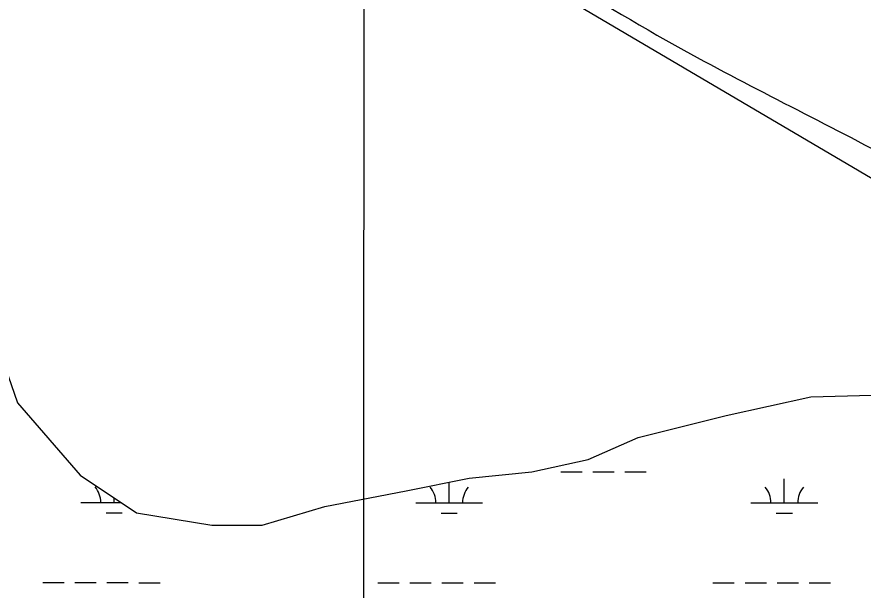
# Model space of a CAD drawing. Extents: x 3245246 to 3283090, y 806824 to 832173.
# Drawn here: x 3269843 to 3271110, y 822389 to 823248 of the extents above; entities that cross this region are included whole.
import ezdxf

# ---------------------------------------------------------------- set-up
doc = ezdxf.new("R2010")
doc.units = 0
for name, color, linetype in [('V-GRID-MAJR', 7, 'Continuous'), ('V-ROAD-CNTR', 7, 'Continuous'), ('V-TOPO-SHOR', 7, 'Continuous'), ('V-WETL-SWMP', 7, 'Continuous')]:
    doc.layers.add(name, color=color, linetype=linetype)

msp = doc.modelspace()

# ---------------------------------------------------------------- linework, layer by layer
at = {"layer": 'V-GRID-MAJR'}
msp.add_spline([(3270359.9, 812204.1), (3270361.6, 818263.3), (3270363.4, 824325.6), (3270365.1, 830387.9), (3270365.1, 830390.9)], degree=3, dxfattribs=at)
at = {"layer": 'V-ROAD-CNTR'}
for points in [[(3268555, 824466.2), (3268928.1, 824288.4), (3269383.1, 824061.9), (3269668.7, 823890.1), (3270076.6, 823640.1), (3270419.3, 823451), (3270842, 823197.9), (3271162.2, 823029.4), (3271548.3, 822792.5), (3271898.4, 822578.4), (3272236.9, 822400.3), (3272509.8, 822239.3), (3272743.9, 822091.3), (3273013.6, 821941.1), (3273341, 821721.2), (3273731.8, 821490.1), (3274189.2, 821175), (3274593.6, 820901.2), (3274916.7, 820684.3), (3275373.2, 820360), (3275676.6, 820161), (3275802.4, 820045.1), (3275896.2, 819928), (3275965.2, 819818.6), (3276015.1, 819699.5), (3276044.4, 819586.7), (3276100.5, 819413), (3276190.9, 819208.3), (3276292.5, 819051.8), (3276415.5, 818926.3), (3276568.2, 818833.9), (3276716.2, 818768.8), (3276924.8, 818729), (3277119.9, 818725), (3277260.8, 818758.2)], [(3265843.1, 823432.9), (3265859, 823417.1), (3265884.4, 823393.5), (3265921.6, 823385.9), (3265988.6, 823351.1), (3266047.2, 823332.3), (3266110.9, 823317.7), (3266174.6, 823302.5), (3266237.9, 823256.1), (3266319, 823213.7), (3266446.2, 823144), (3266598.2, 823070.2), (3266698.3, 823024.2), (3266809.8, 822977.5), (3266902.8, 822954.7), (3266981.5, 822929.4), (3267047, 822922.9), (3267126.7, 822927), (3267196.8, 822934.5), (3267240.8, 822931.2), (3267315.5, 822929), (3267389.5, 822902.9), (3267472.5, 822855.3), (3267548.2, 822799.1), (3267673.2, 822703.2), (3267729.5, 822659.2), (3267800.8, 822580), (3267841.6, 822514.8), (3267890.4, 822443.6), (3267961.5, 822390.3), (3268026.2, 822347.9), (3268097.5, 822313.7), (3268226.8, 822221.5), (3268328.9, 822136.2), (3268438, 822030.2), (3268539.6, 821913.7), (3268611.4, 821855), (3268669.7, 821833), (3268741.6, 821835.2), (3268781, 821862.3), (3268824.2, 821916.6), (3268873.1, 822006.3), (3268932.5, 822098.1), (3268972.1, 822145.5), (3269019.4, 822162), (3269056, 822158.3), (3269086.7, 822138.7), (3269215.7, 821995.6), (3269467.1, 821682.5), (3269665, 821425.3), (3269890.2, 821132.3), (3269935.6, 821060.8), (3269937.8, 820947), (3269911.9, 820878.4), (3269882.4, 820803.4), (3269850.4, 820754.7), (3269820.8, 820702.9), (3269847.5, 820661.4), (3269995.3, 820504.9), (3270135.1, 820342.3), (3270215.8, 820249.2), (3270280.9, 820161.5), (3270409.8, 819983.2), (3270585.2, 819734.7), (3270723.1, 819531.2), (3270847.8, 819342.2), (3270941.2, 819194.9), (3271024.2, 819065), (3271103.7, 818956), (3271217.9, 818809.2), (3271322.1, 818665), (3271450.9, 818481.1), (3271547.8, 818329.9), (3271656.2, 818159), (3271778.9, 817965.4), (3271939, 817707.5), (3272036.6, 817466.5), (3272126.7, 817285.3), (3272211.9, 817051.1), (3272318, 816867.5), (3272429.4, 816683.2), (3272508.6, 816556.2), (3272571.6, 816398.7), (3272670.4, 816197), (3272779.9, 816022.9), (3272872.1, 815803.2), (3272964.7, 815556.6)]]:
    msp.add_spline(points, degree=3, dxfattribs=at)
at = {"layer": 'V-TOPO-SHOR'}
msp.add_lwpolyline([(3266413.8, 825315.4), (3268751.2, 824361.2), (3269128.7, 824181.2), (3271358.1, 822867.5), (3272904.3, 822039.6)], dxfattribs=at)
at = {"layer": 'V-WETL-SWMP'}
for p, q in [((3270657.6, 822566.1), (3270689.6, 822566.1)), ((3270705.6, 822566.1), (3270737.6, 822566)), ((3270753.6, 822566), (3270785.6, 822566)), ((3270992.5, 822519.5), (3270992.5, 822555.5)), ((3270490.6, 822519.7), (3270490.6, 822550.5)), ((3269938.7, 822520), (3269999.7, 822519.9)), ((3269988.7, 822519.9), (3269988.7, 822527.3)), ((3270440.6, 822519.7), (3270540.6, 822519.7)), ((3270942.5, 822519.5), (3271042.5, 822519.5)), ((3269976.6, 822504.5), (3270000.6, 822504.5)), ((3270478.6, 822504.3), (3270502.6, 822504.3)), ((3270980.5, 822504.1), (3271004.5, 822504.1)), ((3269881.8, 822399.9), (3269913.8, 822399.9)), ((3269929.8, 822399.9), (3269961.8, 822399.9)), ((3269977.8, 822399.9), (3270009.8, 822399.9)), ((3270025.8, 822399.8), (3270057.8, 822399.8)), ((3270383.7, 822399.7), (3270415.7, 822399.7)), ((3270431.7, 822399.7), (3270463.7, 822399.7)), ((3270479.7, 822399.6), (3270511.7, 822399.6)), ((3270527.7, 822399.6), (3270559.7, 822399.6)), ((3270885.6, 822399.5), (3270917.6, 822399.5)), ((3270933.6, 822399.5), (3270965.6, 822399.4)), ((3270981.6, 822399.4), (3271013.6, 822399.4)), ((3271029.6, 822399.4), (3271061.6, 822399.4))]:
    msp.add_line(p, q, dxfattribs=at)
msp.add_lwpolyline([(3269811.1, 822763.2), (3269844, 822669.2), (3269937.9, 822561.1), (3270022.4, 822504.7), (3270135.1, 822485.9), (3270210.3, 822485.9), (3270304.2, 822514.1), (3270426.2, 822537.6), (3270520.2, 822556.4), (3270614.1, 822565.8), (3270698.6, 822584.6), (3270773.7, 822617.5), (3270905.2, 822650.4), (3271032, 822678.6), (3271215.1, 822683.3)], dxfattribs=at)
for centre, start, end in [((3269933.4, 822520.4), 359.2032, 40.7468), ((3270435.3, 822520.2), 359.2032, 40.7468), ((3270545.8, 822520.2), 139.2032, 180.7468), ((3270937.2, 822520), 359.2032, 40.7468), ((3271047.7, 822519.9), 139.2032, 180.7468)]:
    msp.add_arc(centre, 35.2, start, end, dxfattribs=at)

doc.saveas('drawing.dxf')
